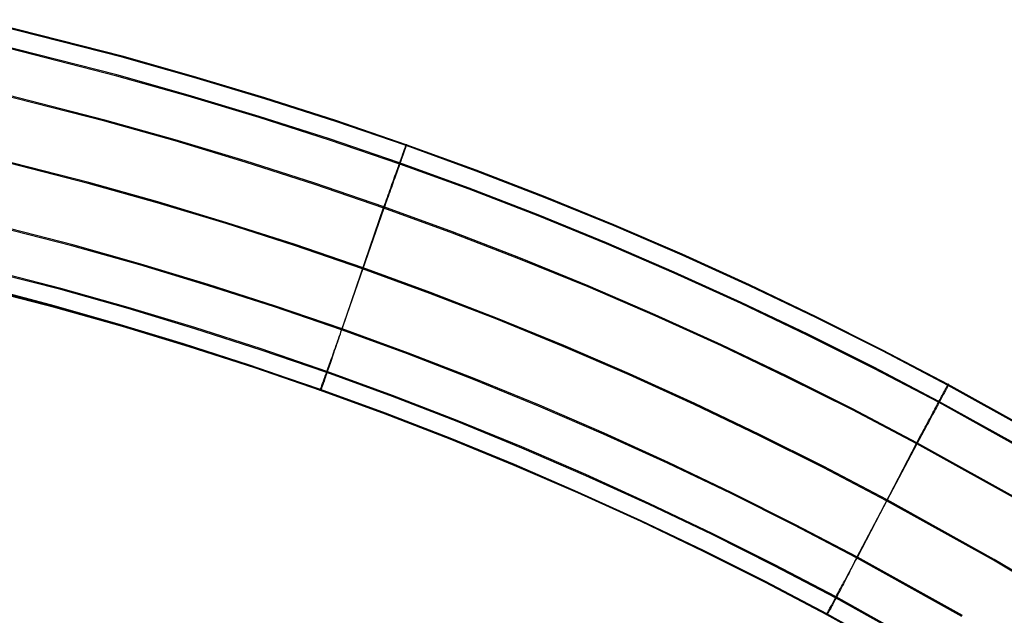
# Model space of a CAD drawing. Header units: millimetres. Extents: x 119 to 175.9, y -203.1 to -153.8.
# Tile 294 of 377: x 153.8 to 158.3, y -164.7 to -162. Entities that reach past the tile are written whole.
import ezdxf

# ---------------------------------------------------------------- set-up
doc = ezdxf.new("R2010")
doc.units = ezdxf.units.MM
doc.header["$MEASUREMENT"] = 0
doc.layers.add('Layer 01', color=5, linetype='Continuous', true_color=0x0000ff)

msp = doc.modelspace()

# ---------------------------------------------------------------- linework, layer by layer
at = {"layer": 'Layer 01'}
for p, q in [((154.3154, -162.1661, 34.8741), (153.6619, -161.9996, 34.8738)), ((154.3156, -162.1702, 31.6779), (153.6622, -162.0037, 31.6777)), ((154.2923, -162.2512, 35.1377), (153.6421, -162.0855, 35.1375)), ((154.2924, -162.2561, 31.4145), (153.6422, -162.0904, 31.4143)), ((154.6409, -162.2578, 34.8742), (154.3154, -162.1661, 34.8741)), ((154.6411, -162.262, 31.6781), (154.3156, -162.1702, 31.6779)), ((154.6161, -162.3425, 35.1378), (154.2923, -162.2512, 35.1377)), ((154.6163, -162.3474, 31.4146), (154.2924, -162.2561, 31.4145)), ((154.237, -162.4613, 31.3095), (153.5944, -162.2976, 31.3093)), ((154.237, -162.4563, 35.2437), (153.5945, -162.2925, 35.2435)), ((154.965, -162.3554, 34.8743), (154.6409, -162.2578, 34.8742)), ((154.9653, -162.3596, 31.6782), (154.6411, -162.262, 31.6781)), ((154.9386, -162.4396, 35.138), (154.6161, -162.3425, 35.1378)), ((154.9387, -162.4445, 31.4148), (154.6163, -162.3474, 31.4146)), ((155.2874, -162.4589, 34.8744), (154.965, -162.3554, 34.8743)), ((155.2876, -162.4631, 31.6783), (154.9653, -162.3596, 31.6782)), ((154.5568, -162.5465, 35.2438), (154.237, -162.4563, 35.2437)), ((154.5568, -162.5515, 31.3096), (154.237, -162.4613, 31.3095)), ((155.2593, -162.5426, 35.1381), (154.9386, -162.4396, 35.138)), ((155.2594, -162.5475, 31.4149), (154.9387, -162.4445, 31.4148)), ((155.6076, -162.5685, 34.8746), (155.2874, -162.4589, 34.8744)), ((155.6078, -162.5727, 31.6785), (155.2876, -162.4631, 31.6783)), ((154.8753, -162.6424, 35.2439), (154.5568, -162.5465, 35.2438)), ((154.8752, -162.6474, 31.3098), (154.5568, -162.5515, 31.3096)), ((155.5778, -162.6516, 35.1382), (155.2593, -162.5426, 35.1381)), ((155.5779, -162.6565, 31.415), (155.2594, -162.5475, 31.4149)), ((155.607, -162.5701, 34.9567), (155.6075, -162.5687, 34.945)), ((155.6075, -162.5687, 34.945), (155.6078, -162.5677, 34.9333)), ((155.6079, -162.5676, 34.8863), (155.6076, -162.5685, 34.8746)), ((155.9251, -162.6842, 34.8747), (155.6076, -162.5685, 34.8746)), ((155.6076, -162.5685, 34.8746), (155.6078, -162.5727, 31.6785)), ((155.6078, -162.5677, 34.9333), (155.6081, -162.5671, 34.9216)), ((155.6081, -162.567, 34.898), (155.6079, -162.5676, 34.8863)), ((155.6081, -162.5671, 34.9216), (155.6081, -162.5668, 34.9098)), ((155.6081, -162.5668, 34.9098), (155.6081, -162.567, 34.898)), ((154.1614, -162.7448, 31.3099), (153.5294, -162.5837, 31.3097)), ((154.1643, -162.7403, 35.2443), (153.5324, -162.5791, 35.2441)), ((155.5907, -162.6155, 35.0882), (155.5928, -162.6098, 35.0782)), ((155.5937, -162.6122, 31.479), (155.5918, -162.6177, 31.4691)), ((155.5928, -162.6098, 35.0782), (155.5947, -162.6044, 35.0679)), ((155.5956, -162.607, 31.4891), (155.5937, -162.6122, 31.479)), ((155.5947, -162.6044, 35.0679), (155.5965, -162.5993, 35.0574)), ((155.5973, -162.6022, 31.4994), (155.5956, -162.607, 31.4891)), ((155.5965, -162.5993, 35.0574), (155.5982, -162.5946, 35.0468)), ((155.5989, -162.5977, 31.5099), (155.5973, -162.6022, 31.4994)), ((155.5982, -162.5946, 35.0468), (155.5997, -162.5903, 35.036)), ((155.6004, -162.5935, 31.5205), (155.5989, -162.5977, 31.5099)), ((155.5997, -162.5903, 35.036), (155.6012, -162.5863, 35.025)), ((155.6018, -162.5897, 31.5313), (155.6004, -162.5935, 31.5205)), ((155.6012, -162.5863, 35.025), (155.6025, -162.5826, 35.0139)), ((155.603, -162.5862, 31.5421), (155.6018, -162.5897, 31.5313)), ((155.6025, -162.5826, 35.0139), (155.6036, -162.5794, 35.0026)), ((155.6041, -162.583, 31.5532), (155.603, -162.5862, 31.5421)), ((155.6036, -162.5794, 35.0026), (155.6047, -162.5765, 34.9913)), ((155.6051, -162.5803, 31.5643), (155.6041, -162.583, 31.5532)), ((155.6047, -162.5765, 34.9913), (155.6056, -162.574, 34.9798)), ((155.606, -162.5779, 31.5755), (155.6051, -162.5803, 31.5643)), ((155.6056, -162.574, 34.9798), (155.6063, -162.5718, 34.9683)), ((155.6067, -162.5758, 31.5868), (155.606, -162.5779, 31.5755)), ((155.6063, -162.5718, 34.9683), (155.607, -162.5701, 34.9567)), ((155.6073, -162.5741, 31.5981), (155.6067, -162.5758, 31.5868)), ((155.6077, -162.5728, 31.6096), (155.6073, -162.5741, 31.5981)), ((155.6081, -162.5719, 31.621), (155.6077, -162.5728, 31.6096)), ((155.6078, -162.5727, 31.6785), (155.6081, -162.5718, 31.667)), ((155.9253, -162.6884, 31.6786), (155.6078, -162.5727, 31.6785)), ((155.6081, -162.5718, 31.667), (155.6083, -162.5712, 31.6555)), ((155.6083, -162.5713, 31.6325), (155.6081, -162.5719, 31.621)), ((155.6083, -162.5712, 31.6555), (155.6084, -162.5711, 31.644)), ((155.6084, -162.5711, 31.644), (155.6083, -162.5713, 31.6325)), ((155.1919, -162.7492, 31.3099), (154.8752, -162.6474, 31.3098)), ((155.1919, -162.7441, 35.2441), (154.8753, -162.6424, 35.2439)), ((155.5733, -162.6643, 35.1519), (155.5761, -162.6565, 35.1436)), ((155.5777, -162.6571, 31.4144), (155.575, -162.6646, 31.4061)), ((155.5761, -162.6565, 35.1436), (155.5788, -162.6489, 35.135)), ((155.5803, -162.6498, 31.4229), (155.5777, -162.6571, 31.4144)), ((155.8938, -162.7667, 35.1384), (155.5778, -162.6516, 35.1382)), ((155.8939, -162.7716, 31.4152), (155.5779, -162.6565, 31.415)), ((155.5788, -162.6489, 35.135), (155.5814, -162.6416, 35.1262)), ((155.5828, -162.6428, 31.4316), (155.5803, -162.6498, 31.4229)), ((155.5814, -162.6416, 35.1262), (155.5839, -162.6346, 35.1171)), ((155.5852, -162.6361, 31.4407), (155.5828, -162.6428, 31.4316)), ((155.5839, -162.6346, 35.1171), (155.5863, -162.6279, 35.1077)), ((155.5875, -162.6296, 31.4499), (155.5852, -162.6361, 31.4407)), ((155.5863, -162.6279, 35.1077), (155.5885, -162.6216, 35.0981)), ((155.5897, -162.6235, 31.4594), (155.5875, -162.6296, 31.4499)), ((155.5885, -162.6216, 35.0981), (155.5907, -162.6155, 35.0882)), ((155.5918, -162.6177, 31.4691), (155.5897, -162.6235, 31.4594)), ((155.5579, -162.7074, 35.1888), (155.5612, -162.6983, 35.1821)), ((155.5633, -162.6974, 31.376), (155.5602, -162.7061, 31.3693)), ((155.5612, -162.6983, 35.1821), (155.5643, -162.6894, 35.175)), ((155.5664, -162.6888, 31.3831), (155.5633, -162.6974, 31.376)), ((155.5643, -162.6894, 35.175), (155.5674, -162.6808, 35.1676)), ((155.5694, -162.6805, 31.3905), (155.5664, -162.6888, 31.3831)), ((155.5674, -162.6808, 35.1676), (155.5704, -162.6724, 35.1599)), ((155.5722, -162.6724, 31.3981), (155.5694, -162.6805, 31.3905)), ((155.5704, -162.6724, 35.1599), (155.5733, -162.6643, 35.1519)), ((155.575, -162.6646, 31.4061), (155.5722, -162.6724, 31.3981)), ((156.24, -162.8059, 34.8749), (155.9251, -162.6842, 34.8747)), ((156.2402, -162.8101, 31.6788), (155.9253, -162.6884, 31.6786)), ((154.4757, -162.8335, 31.31), (154.1614, -162.7448, 31.3099)), ((154.4786, -162.829, 35.2444), (154.1643, -162.7403, 35.2443)), ((155.5064, -162.8518, 35.2442), (155.1919, -162.7441, 35.2441)), ((155.5406, -162.7558, 35.2171), (155.5442, -162.7458, 35.2122)), ((155.547, -162.7432, 31.3455), (155.5435, -162.7529, 31.3404)), ((155.5442, -162.7458, 35.2122), (155.5477, -162.7359, 35.2069)), ((155.5504, -162.7337, 31.3509), (155.547, -162.7432, 31.3455)), ((155.5477, -162.7359, 35.2069), (155.5512, -162.7262, 35.2012)), ((155.5537, -162.7243, 31.3567), (155.5504, -162.7337, 31.3509)), ((155.5512, -162.7262, 35.2012), (155.5546, -162.7167, 35.1952)), ((155.557, -162.7151, 31.3628), (155.5537, -162.7243, 31.3567)), ((155.5546, -162.7167, 35.1952), (155.5579, -162.7074, 35.1888)), ((155.5602, -162.7061, 31.3693), (155.557, -162.7151, 31.3628)), ((155.5064, -162.8569, 31.31), (155.1919, -162.7492, 31.3099)), ((155.5291, -162.7933, 31.3238), (155.5254, -162.8037, 31.3205)), ((155.5258, -162.7975, 35.2331), (155.5296, -162.7869, 35.2297)), ((155.5328, -162.783, 31.3274), (155.5291, -162.7933, 31.3238)), ((155.5296, -162.7869, 35.2297), (155.5333, -162.7764, 35.2259)), ((155.5364, -162.7728, 31.3314), (155.5328, -162.783, 31.3274)), ((155.5333, -162.7764, 35.2259), (155.537, -162.766, 35.2217)), ((155.54, -162.7628, 31.3357), (155.5364, -162.7728, 31.3314)), ((155.537, -162.766, 35.2217), (155.5406, -162.7558, 35.2171)), ((155.5435, -162.7529, 31.3404), (155.54, -162.7628, 31.3357)), ((156.2071, -162.8879, 35.1385), (155.8938, -162.7667, 35.1384)), ((156.2072, -162.8927, 31.4153), (155.8939, -162.7716, 31.4152)), ((154.7885, -162.9277, 31.3101), (154.4757, -162.8335, 31.31)), ((154.7914, -162.9234, 35.2445), (154.4786, -162.829, 35.2444)), ((155.5141, -162.8354, 31.3131), (155.5102, -162.8461, 31.3114)), ((155.5103, -162.8408, 35.2428), (155.5142, -162.8299, 35.241)), ((155.5179, -162.8247, 31.3152), (155.5141, -162.8354, 31.3131)), ((155.5142, -162.8299, 35.241), (155.5181, -162.819, 35.2388)), ((155.5216, -162.8142, 31.3176), (155.5179, -162.8247, 31.3152)), ((155.5181, -162.819, 35.2388), (155.522, -162.8082, 35.2361)), ((155.5254, -162.8037, 31.3205), (155.5216, -162.8142, 31.3176)), ((155.522, -162.8082, 35.2361), (155.5258, -162.7975, 35.2331)), ((156.5523, -162.9337, 34.875), (156.24, -162.8059, 34.8749)), ((156.5525, -162.9378, 31.6789), (156.2402, -162.8101, 31.6788)), ((154.0877, -163.0287, 31.3102), (153.4663, -162.8702, 31.31)), ((154.0915, -163.0242, 35.2445), (153.4702, -162.8656, 35.2443)), ((155.5064, -162.8569, 31.31), (155.3126, -163.4111, 31.3107)), ((155.3164, -163.4069, 35.2449), (155.5064, -162.8518, 35.2442)), ((155.5064, -162.8518, 35.2442), (155.5103, -162.8408, 35.2428)), ((155.5102, -162.8461, 31.3114), (155.5064, -162.8569, 31.31)), ((155.8185, -162.9655, 35.2443), (155.5064, -162.8518, 35.2442)), ((155.8185, -162.9706, 31.3102), (155.5064, -162.8569, 31.31)), ((155.0996, -163.0278, 31.3102), (154.7885, -162.9277, 31.3101)), ((155.1025, -163.0234, 35.2447), (154.7914, -162.9234, 35.2445)), ((156.5177, -163.015, 35.1387), (156.2071, -162.8879, 35.1385)), ((156.5179, -163.0198, 31.4155), (156.2072, -162.8927, 31.4153)), ((156.128, -163.0852, 35.2445), (155.8185, -162.9655, 35.2443)), ((156.128, -163.0903, 31.3103), (155.8185, -162.9706, 31.3102)), ((156.8617, -163.0673, 34.8752), (156.5523, -162.9337, 34.875)), ((156.8619, -163.0715, 31.6791), (156.5525, -162.9378, 31.6789)), ((156.8257, -163.148, 35.1389), (156.5177, -163.015, 35.1387)), ((154.3964, -163.1159, 31.3103), (154.0877, -163.0287, 31.3102)), ((154.4003, -163.1115, 35.2446), (154.0915, -163.0242, 35.2445)), ((155.4086, -163.1336, 31.3104), (155.0996, -163.0278, 31.3102)), ((155.4115, -163.1294, 35.2448), (155.1025, -163.0234, 35.2447)), ((156.8258, -163.1528, 31.4157), (156.5179, -163.0198, 31.4155)), ((154.0378, -163.2228, 35.1367), (153.4238, -163.0661, 35.1365)), ((154.0378, -163.2279, 31.4185), (153.4239, -163.0712, 31.4183)), ((156.435, -163.2108, 35.2447), (156.128, -163.0852, 35.2445)), ((156.435, -163.2159, 31.3105), (156.128, -163.0903, 31.3103)), ((157.1685, -163.2068, 34.8754), (156.8617, -163.0673, 34.8752)), ((157.1687, -163.211, 31.6793), (156.8619, -163.0715, 31.6791)), ((154.0151, -163.3068, 34.8755), (153.4043, -163.1509, 34.8753)), ((154.7037, -163.2086, 31.3105), (154.3964, -163.1159, 31.3103)), ((154.7075, -163.2043, 35.2447), (154.4003, -163.1115, 35.2446)), ((155.7153, -163.2455, 31.3105), (155.4086, -163.1336, 31.3104)), ((155.7182, -163.2412, 35.2449), (155.4115, -163.1294, 35.2448)), ((157.131, -163.2868, 35.139), (156.8257, -163.148, 35.1389)), ((154.015, -163.3109, 31.6794), (153.4042, -163.155, 31.6792)), ((157.1311, -163.2916, 31.4158), (156.8258, -163.1528, 31.4157)), ((153.6832, -163.2152, 34.9008), (153.9883, -163.2956, 34.9009)), ((154.3427, -163.309, 35.1368), (154.0378, -163.2228, 35.1367)), ((154.3427, -163.3141, 31.4186), (154.0378, -163.2279, 31.4185)), ((155.0091, -163.307, 31.3106), (154.7037, -163.2086, 31.3105)), ((155.0129, -163.3027, 35.2448), (154.7075, -163.2043, 35.2447)), ((156.7393, -163.3423, 35.2448), (156.435, -163.2108, 35.2447)), ((156.7393, -163.3473, 31.3107), (156.435, -163.2159, 31.3105)), ((157.4725, -163.3521, 34.8756), (157.1685, -163.2068, 34.8754)), ((157.4727, -163.3563, 31.6795), (157.1687, -163.211, 31.6793)), ((156.0196, -163.3632, 31.3107), (155.7153, -163.2455, 31.3105)), ((156.0224, -163.359, 35.2451), (155.7182, -163.2412, 35.2449)), ((153.9883, -163.2956, 34.9009), (154.2918, -163.3816, 34.901)), ((154.3182, -163.3966, 31.6795), (154.015, -163.3109, 31.6794)), ((154.3184, -163.3926, 34.8756), (154.0151, -163.3068, 34.8755)), ((154.6459, -163.4006, 35.1369), (154.3427, -163.309, 35.1368)), ((154.646, -163.4058, 31.4187), (154.3427, -163.3141, 31.4186)), ((155.3126, -163.4111, 31.3107), (155.0091, -163.307, 31.3106)), ((155.3164, -163.4069, 35.2449), (155.0129, -163.3027, 35.2448)), ((157.4335, -163.4314, 35.1392), (157.131, -163.2868, 35.139)), ((157.4336, -163.4362, 31.416), (157.1311, -163.2916, 31.4158)), ((156.3214, -163.4867, 31.3108), (156.0196, -163.3632, 31.3107)), ((156.3243, -163.4826, 35.2452), (156.0224, -163.359, 35.2451)), ((157.0411, -163.4795, 35.245), (156.7393, -163.3423, 35.2448)), ((157.041, -163.4845, 31.3108), (156.7393, -163.3473, 31.3107)), ((157.7737, -163.503, 34.8758), (157.4725, -163.3521, 34.8756)), ((157.7739, -163.5072, 31.6797), (157.4727, -163.3563, 31.6795)), ((154.2918, -163.3816, 34.901), (154.5937, -163.4733, 34.9011)), ((154.6199, -163.4878, 31.6796), (154.3182, -163.3966, 31.6795)), ((154.62, -163.4837, 34.8758), (154.3184, -163.3926, 34.8756)), ((154.9475, -163.4978, 35.137), (154.6459, -163.4006, 35.1369)), ((154.9475, -163.5029, 31.4188), (154.646, -163.4058, 31.4187)), ((155.3086, -163.4288, 35.241), (155.3125, -163.4179, 35.2432)), ((155.3126, -163.4111, 31.3107), (155.3089, -163.4221, 31.3126)), ((155.3125, -163.4179, 35.2432), (155.3164, -163.4069, 35.2449)), ((155.6139, -163.521, 31.3109), (155.3126, -163.4111, 31.3107)), ((155.6177, -163.5169, 35.2451), (155.3164, -163.4069, 35.2449)), ((155.2932, -163.4717, 35.2282), (155.297, -163.4611, 35.232)), ((155.298, -163.4548, 31.3206), (155.2944, -163.4654, 31.3241)), ((155.297, -163.4611, 35.232), (155.3008, -163.4505, 35.2354)), ((155.3016, -163.444, 31.3176), (155.298, -163.4548, 31.3206)), ((155.3008, -163.4505, 35.2354), (155.3047, -163.4397, 35.2384)), ((155.3053, -163.4331, 31.3149), (155.3016, -163.444, 31.3176)), ((155.3047, -163.4397, 35.2384), (155.3086, -163.4288, 35.241)), ((155.3089, -163.4221, 31.3126), (155.3053, -163.4331, 31.3149)), ((157.7333, -163.5816, 35.1394), (157.4335, -163.4314, 35.1392)), ((157.7334, -163.5864, 31.4162), (157.4336, -163.4362, 31.416)), ((154.5937, -163.4733, 34.9011), (154.8938, -163.5706, 34.9013)), ((154.9197, -163.5844, 31.6798), (154.6199, -163.4878, 31.6796)), ((154.9199, -163.5804, 34.8759), (154.62, -163.4837, 34.8758)), ((155.2471, -163.6007, 35.1371), (154.9475, -163.4978, 35.137)), ((155.2471, -163.6058, 31.4189), (154.9475, -163.5029, 31.4188)), ((155.2805, -163.5069, 31.3418), (155.2772, -163.5168, 31.3472)), ((155.2786, -163.5125, 35.2093), (155.2822, -163.5025, 35.2146)), ((155.2839, -163.4967, 31.3368), (155.2805, -163.5069, 31.3418)), ((155.2822, -163.5025, 35.2146), (155.2858, -163.4924, 35.2195)), ((155.2874, -163.4864, 31.3322), (155.2839, -163.4967, 31.3368)), ((155.2858, -163.4924, 35.2195), (155.2895, -163.4821, 35.224)), ((155.2909, -163.476, 31.328), (155.2874, -163.4864, 31.3322)), ((155.2895, -163.4821, 35.224), (155.2932, -163.4717, 35.2282)), ((155.2944, -163.4654, 31.3241), (155.2909, -163.476, 31.328)), ((156.6208, -163.616, 31.311), (156.3214, -163.4867, 31.3108)), ((156.6236, -163.612, 35.2454), (156.3243, -163.4826, 35.2452)), ((157.34, -163.6273, 31.311), (157.041, -163.4845, 31.3108)), ((157.3401, -163.6223, 35.2452), (157.0411, -163.4795, 35.245)), ((158.0721, -163.6595, 34.876), (157.7737, -163.503, 34.8758)), ((158.0723, -163.6638, 31.6799), (157.7739, -163.5072, 31.6797)), ((155.2619, -163.5593, 35.1774), (155.2651, -163.5504, 35.1845)), ((155.2675, -163.5455, 31.3653), (155.2644, -163.5547, 31.3721)), ((155.2651, -163.5504, 35.1845), (155.2684, -163.5412, 35.1912)), ((155.2706, -163.5362, 31.3589), (155.2675, -163.5455, 31.3653)), ((155.2684, -163.5412, 35.1912), (155.2717, -163.5318, 35.1976)), ((155.2739, -163.5266, 31.3529), (155.2706, -163.5362, 31.3589)), ((155.2717, -163.5318, 35.1976), (155.2751, -163.5223, 35.2036)), ((155.2772, -163.5168, 31.3472), (155.2739, -163.5266, 31.3529)), ((155.2751, -163.5223, 35.2036), (155.2786, -163.5125, 35.2093)), ((155.913, -163.6368, 31.311), (155.6139, -163.521, 31.3109)), ((155.9168, -163.6328, 35.2452), (155.6177, -163.5169, 35.2451)), ((154.8938, -163.5706, 34.9013), (155.1921, -163.6735, 34.9014)), ((155.2177, -163.6868, 31.6799), (154.9197, -163.5844, 31.6798)), ((155.2179, -163.6827, 34.876), (154.9199, -163.5804, 34.8759)), ((155.2472, -163.6003, 35.1375), (155.25, -163.5926, 35.146)), ((155.25, -163.5969, 31.4106), (155.2474, -163.6045, 31.4192)), ((155.25, -163.5926, 35.146), (155.2528, -163.5847, 35.1543)), ((155.2527, -163.589, 31.4023), (155.25, -163.5969, 31.4106)), ((155.2555, -163.5808, 31.3943), (155.2527, -163.589, 31.4023)), ((155.2528, -163.5847, 35.1543), (155.2557, -163.5765, 35.1623)), ((155.2584, -163.5723, 31.3866), (155.2555, -163.5808, 31.3943)), ((155.2557, -163.5765, 35.1623), (155.2588, -163.568, 35.17)), ((155.2613, -163.5636, 31.3792), (155.2584, -163.5723, 31.3866)), ((155.2588, -163.568, 35.17), (155.2619, -163.5593, 35.1774)), ((155.2644, -163.5547, 31.3721), (155.2613, -163.5636, 31.3792)), ((158.0302, -163.7373, 35.1396), (157.7333, -163.5816, 35.1394)), ((158.0303, -163.7422, 31.4164), (157.7334, -163.5864, 31.4162)), ((155.2311, -163.6454, 35.0702), (155.2331, -163.6399, 35.0805)), ((155.2338, -163.6441, 31.4761), (155.2319, -163.6495, 31.4863)), ((155.2331, -163.6399, 35.0805), (155.2352, -163.6341, 35.0906)), ((155.2358, -163.6383, 31.466), (155.2338, -163.6441, 31.4761)), ((155.2352, -163.6341, 35.0906), (155.2374, -163.628, 35.1004)), ((155.2379, -163.6322, 31.4562), (155.2358, -163.6383, 31.466)), ((155.2374, -163.628, 35.1004), (155.2397, -163.6215, 35.1101)), ((155.2401, -163.6257, 31.4465), (155.2379, -163.6322, 31.4562)), ((155.2397, -163.6215, 35.1101), (155.2421, -163.6147, 35.1195)), ((155.2425, -163.6189, 31.4372), (155.2401, -163.6257, 31.4465)), ((155.2421, -163.6147, 35.1195), (155.2446, -163.6077, 35.1286)), ((155.2449, -163.6119, 31.428), (155.2425, -163.6189, 31.4372)), ((155.2446, -163.6077, 35.1286), (155.2472, -163.6003, 35.1375)), ((155.2474, -163.6045, 31.4192), (155.2449, -163.6119, 31.428)), ((155.5446, -163.7094, 35.1373), (155.2471, -163.6007, 35.1371)), ((155.5447, -163.7145, 31.4191), (155.2471, -163.6058, 31.4189)), ((156.2097, -163.7583, 31.3112), (155.913, -163.6368, 31.311)), ((156.2135, -163.7544, 35.2454), (155.9168, -163.6328, 35.2452)), ((156.9176, -163.7509, 31.3112), (156.6208, -163.616, 31.311)), ((156.9204, -163.747, 35.2456), (156.6236, -163.612, 35.2454)), ((157.6363, -163.7758, 31.3112), (157.34, -163.6273, 31.311)), ((157.6363, -163.7707, 35.2454), (157.3401, -163.6223, 35.2452)), ((155.1921, -163.6735, 34.9014), (155.4884, -163.7819, 34.9015)), ((155.2176, -163.6836, 34.8878), (155.2174, -163.6841, 34.8996)), ((155.2174, -163.6841, 34.9114), (155.2175, -163.6838, 34.9233)), ((155.2174, -163.6841, 34.8996), (155.2174, -163.6841, 34.9114)), ((155.2175, -163.6838, 34.9233), (155.2177, -163.6831, 34.9351)), ((155.2175, -163.6881, 31.6563), (155.2176, -163.6876, 31.6681)), ((155.2176, -163.6882, 31.6446), (155.2175, -163.6881, 31.6563)), ((155.2179, -163.6827, 34.876), (155.2176, -163.6836, 34.8878)), ((155.2176, -163.6876, 31.6681), (155.2177, -163.6868, 31.6799)), ((155.2178, -163.6879, 31.6328), (155.2176, -163.6882, 31.6446)), ((155.2177, -163.6831, 34.9351), (155.2181, -163.6821, 34.9468)), ((155.2177, -163.6868, 31.6799), (155.2179, -163.6827, 34.876)), ((155.5137, -163.7949, 31.68), (155.2177, -163.6868, 31.6799)), ((155.2181, -163.6872, 31.621), (155.2178, -163.6879, 31.6328)), ((155.5138, -163.7909, 34.8762), (155.2179, -163.6827, 34.876)), ((155.2181, -163.6821, 34.9468), (155.2186, -163.6806, 34.9586)), ((155.2186, -163.6861, 31.6093), (155.2181, -163.6872, 31.621)), ((155.2186, -163.6806, 34.9586), (155.2192, -163.6788, 34.9702)), ((155.2192, -163.6846, 31.5976), (155.2186, -163.6861, 31.6093)), ((155.2192, -163.6788, 34.9702), (155.22, -163.6765, 34.9818)), ((155.2199, -163.6828, 31.586), (155.2192, -163.6846, 31.5976)), ((155.2208, -163.6806, 31.5744), (155.2199, -163.6828, 31.586)), ((155.22, -163.6765, 34.9818), (155.221, -163.6739, 34.9933)), ((155.2217, -163.678, 31.563), (155.2208, -163.6806, 31.5744)), ((155.221, -163.6739, 34.9933), (155.222, -163.6709, 35.0047)), ((155.2228, -163.675, 31.5516), (155.2217, -163.678, 31.563)), ((155.222, -163.6709, 35.0047), (155.2232, -163.6676, 35.016)), ((155.224, -163.6717, 31.5404), (155.2228, -163.675, 31.5516)), ((155.2232, -163.6676, 35.016), (155.2245, -163.6639, 35.0272)), ((155.2254, -163.668, 31.5292), (155.224, -163.6717, 31.5404)), ((155.2245, -163.6639, 35.0272), (155.226, -163.6598, 35.0382)), ((155.2268, -163.6639, 31.5183), (155.2254, -163.668, 31.5292)), ((155.226, -163.6598, 35.0382), (155.2276, -163.6553, 35.049)), ((155.2284, -163.6595, 31.5075), (155.2268, -163.6639, 31.5183)), ((155.2276, -163.6553, 35.049), (155.2293, -163.6505, 35.0597)), ((155.2301, -163.6547, 31.4968), (155.2284, -163.6595, 31.5075)), ((155.2293, -163.6505, 35.0597), (155.2311, -163.6454, 35.0702)), ((155.2319, -163.6495, 31.4863), (155.2301, -163.6547, 31.4968)), ((158.0539, -163.6931, 35.0693), (158.0565, -163.6884, 35.0588)), ((158.0565, -163.6884, 35.0588), (158.0589, -163.684, 35.0482)), ((158.0598, -163.6871, 31.5113), (158.0575, -163.6914, 31.5008)), ((158.0589, -163.684, 35.0482), (158.061, -163.6799, 35.0374)), ((158.0619, -163.6832, 31.5219), (158.0598, -163.6871, 31.5113)), ((158.061, -163.6799, 35.0374), (158.0631, -163.6762, 35.0264)), ((158.0638, -163.6797, 31.5326), (158.0619, -163.6832, 31.5219)), ((158.0631, -163.6762, 35.0264), (158.0649, -163.6728, 35.0153)), ((158.0655, -163.6764, 31.5435), (158.0638, -163.6797, 31.5326)), ((158.0649, -163.6728, 35.0153), (158.0665, -163.6697, 35.0041)), ((158.0671, -163.6735, 31.5546), (158.0655, -163.6764, 31.5435)), ((158.0665, -163.6697, 35.0041), (158.068, -163.667, 34.9927)), ((158.0685, -163.6709, 31.5657), (158.0671, -163.6735, 31.5546)), ((158.068, -163.667, 34.9927), (158.0693, -163.6646, 34.9812)), ((158.0697, -163.6686, 31.5769), (158.0685, -163.6709, 31.5657)), ((158.0693, -163.6646, 34.9812), (158.0703, -163.6626, 34.9697)), ((158.0707, -163.6667, 31.5882), (158.0697, -163.6686, 31.5769)), ((158.0703, -163.6626, 34.9697), (158.0712, -163.661, 34.9581)), ((158.0716, -163.6651, 31.5995), (158.0707, -163.6667, 31.5882)), ((158.0712, -163.661, 34.9581), (158.0719, -163.6597, 34.9464)), ((158.0722, -163.6639, 31.611), (158.0716, -163.6651, 31.5995)), ((158.0719, -163.6597, 34.9464), (158.0724, -163.6588, 34.9347)), ((158.0725, -163.6587, 34.8877), (158.0721, -163.6595, 34.876)), ((158.5745, -163.9394, 34.8763), (158.0721, -163.6595, 34.876)), ((158.0721, -163.6595, 34.876), (158.0723, -163.6638, 31.6799)), ((158.0727, -163.663, 31.6224), (158.0722, -163.6639, 31.611)), ((158.0723, -163.6638, 31.6799), (158.0727, -163.6629, 31.6684)), ((158.5747, -163.9436, 31.6802), (158.0723, -163.6638, 31.6799)), ((158.0724, -163.6588, 34.9347), (158.0727, -163.6582, 34.923)), ((158.0728, -163.6581, 34.8994), (158.0725, -163.6587, 34.8877)), ((158.0727, -163.6582, 34.923), (158.0729, -163.658, 34.9112)), ((158.0727, -163.6629, 31.6684), (158.073, -163.6624, 31.6569)), ((158.073, -163.6625, 31.6339), (158.0727, -163.663, 31.6224)), ((158.0729, -163.658, 34.9112), (158.0728, -163.6581, 34.8994)), ((158.073, -163.6624, 31.6569), (158.0731, -163.6623, 31.6454)), ((158.0731, -163.6623, 31.6454), (158.073, -163.6625, 31.6339)), ((155.84, -163.8239, 35.1374), (155.5446, -163.7094, 35.1373)), ((155.84, -163.829, 31.4192), (155.5447, -163.7145, 31.4191)), ((158.0316, -163.7348, 35.1365), (158.0352, -163.728, 35.1276)), ((158.0372, -163.7294, 31.433), (158.0337, -163.7359, 31.4242)), ((158.0352, -163.728, 35.1276), (158.0388, -163.7214, 35.1185)), ((158.0406, -163.7231, 31.442), (158.0372, -163.7294, 31.433)), ((158.0388, -163.7214, 35.1185), (158.0421, -163.7152, 35.1091)), ((158.0438, -163.7171, 31.4513), (158.0406, -163.7231, 31.442)), ((158.0421, -163.7152, 35.1091), (158.0453, -163.7092, 35.0995)), ((158.0468, -163.7113, 31.4608), (158.0438, -163.7171, 31.4513)), ((158.0453, -163.7092, 35.0995), (158.0484, -163.7035, 35.0896)), ((158.0498, -163.7059, 31.4705), (158.0468, -163.7113, 31.4608)), ((158.0484, -163.7035, 35.0896), (158.0512, -163.6982, 35.0796)), ((158.0525, -163.7008, 31.4804), (158.0498, -163.7059, 31.4705)), ((158.0512, -163.6982, 35.0796), (158.0539, -163.6931, 35.0693)), ((158.0551, -163.6959, 31.4905), (158.0525, -163.7008, 31.4804)), ((158.0575, -163.6914, 31.5008), (158.0551, -163.6959, 31.4905)), ((156.504, -163.8855, 31.3113), (156.2097, -163.7583, 31.3112)), ((156.5078, -163.8816, 35.2456), (156.2135, -163.7544, 35.2454)), ((157.2117, -163.8915, 31.3114), (156.9176, -163.7509, 31.3112)), ((157.2145, -163.8875, 35.2458), (156.9204, -163.747, 35.2456)), ((157.9298, -163.9247, 35.2456), (157.6363, -163.7707, 35.2454)), ((157.9298, -163.9297, 31.3114), (157.6363, -163.7758, 31.3112)), ((158.0068, -163.781, 35.1835), (158.0112, -163.7727, 35.1764)), ((158.0141, -163.7725, 31.3845), (158.0098, -163.7805, 31.3774)), ((158.0112, -163.7727, 35.1764), (158.0156, -163.7647, 35.169)), ((158.0183, -163.7647, 31.3918), (158.0141, -163.7725, 31.3845)), ((158.0156, -163.7647, 35.169), (158.0198, -163.7568, 35.1613)), ((158.0223, -163.7571, 31.3995), (158.0183, -163.7647, 31.3918)), ((158.0198, -163.7568, 35.1613), (158.0238, -163.7492, 35.1533)), ((158.0262, -163.7498, 31.4075), (158.0223, -163.7571, 31.3995)), ((158.0238, -163.7492, 35.1533), (158.0278, -163.7419, 35.145)), ((158.03, -163.7428, 31.4157), (158.0262, -163.7498, 31.4075)), ((158.0278, -163.7419, 35.145), (158.0316, -163.7348, 35.1365)), ((158.0337, -163.7359, 31.4242), (158.03, -163.7428, 31.4157)), ((158.5302, -164.0158, 35.14), (158.0302, -163.7373, 35.1396)), ((158.5303, -164.0206, 31.4168), (158.0303, -163.7422, 31.4164)), ((155.4884, -163.7819, 34.9015), (155.7826, -163.8958, 34.9017)), ((155.8075, -163.9088, 31.6802), (155.5137, -163.7949, 31.68)), ((155.8077, -163.9047, 34.8763), (155.5138, -163.7909, 34.8762)), ((157.983, -163.8255, 35.2136), (157.9879, -163.8162, 35.2083)), ((157.9916, -163.8144, 31.3523), (157.9868, -163.8234, 31.3469)), ((157.9879, -163.8162, 35.2083), (157.9928, -163.8071, 35.2026)), ((157.9963, -163.8057, 31.3581), (157.9916, -163.8144, 31.3523)), ((157.9928, -163.8071, 35.2026), (157.9976, -163.7982, 35.1966)), ((158.0009, -163.7971, 31.3642), (157.9963, -163.8057, 31.3581)), ((157.9976, -163.7982, 35.1966), (158.0022, -163.7895, 35.1902)), ((158.0054, -163.7887, 31.3706), (158.0009, -163.7971, 31.3642)), ((158.0022, -163.7895, 35.1902), (158.0068, -163.781, 35.1835)), ((158.0098, -163.7805, 31.3774), (158.0054, -163.7887, 31.3706)), ((156.1331, -163.944, 35.1376), (155.84, -163.8239, 35.1374)), ((156.1331, -163.9491, 31.4194), (155.84, -163.829, 31.4192)), ((157.9571, -163.8738, 35.2345), (157.9624, -163.8639, 35.2311)), ((157.9669, -163.8606, 31.3288), (157.9617, -163.8702, 31.3251)), ((157.9624, -163.8639, 35.2311), (157.9676, -163.8541, 35.2273)), ((157.972, -163.8511, 31.3327), (157.9669, -163.8606, 31.3288)), ((157.9676, -163.8541, 35.2273), (157.9728, -163.8444, 35.2231)), ((157.977, -163.8417, 31.3371), (157.972, -163.8511, 31.3327)), ((157.9728, -163.8444, 35.2231), (157.9779, -163.8349, 35.2185)), ((157.982, -163.8325, 31.3418), (157.977, -163.8417, 31.3371)), ((157.9779, -163.8349, 35.2185), (157.983, -163.8255, 35.2136)), ((157.9868, -163.8234, 31.3469), (157.982, -163.8325, 31.3418)), ((155.7826, -163.8958, 34.9017), (156.0747, -164.0151, 34.9018)), ((156.0992, -164.0283, 31.6803), (155.8075, -163.9088, 31.6802)), ((156.0993, -164.0242, 34.8765), (155.8077, -163.9047, 34.8763)), ((156.7958, -164.0182, 31.3115), (156.504, -163.8855, 31.3113)), ((156.7996, -164.0144, 35.2457), (156.5078, -163.8816, 35.2456)), ((157.5032, -164.0375, 31.3115), (157.2117, -163.8915, 31.3114)), ((157.5059, -164.0336, 35.246), (157.2145, -163.8875, 35.2458)), ((157.9406, -163.9096, 31.3144), (157.9352, -163.9197, 31.3127)), ((157.9353, -163.9144, 35.2442), (157.9408, -163.9042, 35.2424)), ((157.9459, -163.8997, 31.3165), (157.9406, -163.9096, 31.3144)), ((157.9408, -163.9042, 35.2424), (157.9463, -163.894, 35.2401)), ((157.9512, -163.8898, 31.319), (157.9459, -163.8997, 31.3165)), ((157.9463, -163.894, 35.2401), (157.9517, -163.8839, 35.2375)), ((157.9565, -163.88, 31.3219), (157.9512, -163.8898, 31.319)), ((157.9517, -163.8839, 35.2375), (157.9571, -163.8738, 35.2345)), ((157.9617, -163.8702, 31.3251), (157.9565, -163.88, 31.3219)), ((156.4239, -164.0697, 35.1377), (156.1331, -163.944, 35.1376)), ((156.4239, -164.0748, 31.4195), (156.1331, -163.9491, 31.4194)), ((157.9298, -163.9297, 31.3114), (157.6557, -164.449, 31.312)), ((157.6594, -164.4454, 35.2463), (157.9298, -163.9247, 35.2456)), ((157.9298, -163.9247, 35.2456), (157.9353, -163.9144, 35.2442)), ((157.9352, -163.9197, 31.3127), (157.9298, -163.9297, 31.3114)), ((158.424, -164.1999, 35.2459), (157.9298, -163.9247, 35.2456)), ((158.4239, -164.2049, 31.3118), (157.9298, -163.9297, 31.3114)), ((156.0747, -164.0151, 34.9018), (156.3645, -164.1399, 34.902)), ((156.3885, -164.1534, 31.6805), (156.0992, -164.0283, 31.6803)), ((156.3886, -164.1493, 34.8766), (156.0993, -164.0242, 34.8765)), ((157.0851, -164.1564, 31.3117), (156.7958, -164.0182, 31.3115)), ((157.0888, -164.1527, 35.2459), (156.7996, -164.0144, 35.2457)), ((157.7919, -164.1889, 31.3117), (157.5032, -164.0375, 31.3115)), ((157.7946, -164.1851, 35.2461), (157.5059, -164.0336, 35.246)), ((156.7123, -164.2009, 35.1379), (156.4239, -164.0697, 35.1377)), ((156.7123, -164.206, 31.4197), (156.4239, -164.0748, 31.4195)), ((156.3645, -164.1399, 34.902), (156.6519, -164.27, 34.9022)), ((156.6754, -164.2839, 31.6806), (156.3885, -164.1534, 31.6805)), ((156.6755, -164.2799, 34.8768), (156.3886, -164.1493, 34.8766)), ((157.3718, -164.3001, 31.3119), (157.0851, -164.1564, 31.3117)), ((157.3754, -164.2964, 35.2461), (157.0888, -164.1527, 35.2459)), ((156.9982, -164.3376, 35.1381), (156.7123, -164.2009, 35.1379)), ((156.9981, -164.3427, 31.4199), (156.7123, -164.206, 31.4197)), ((158.278, -164.4596, 31.3121), (157.7919, -164.1889, 31.3117)), ((158.2806, -164.4558, 35.2465), (157.7946, -164.1851, 35.2461)), ((156.6519, -164.27, 34.9022), (156.9368, -164.4054, 34.9023)), ((156.9598, -164.4199, 31.6808), (156.6754, -164.2839, 31.6806)), ((156.9599, -164.4158, 34.877), (156.6755, -164.2799, 34.8768)), ((157.6557, -164.449, 31.312), (157.3718, -164.3001, 31.3119)), ((157.6594, -164.4454, 35.2463), (157.3754, -164.2964, 35.2461)), ((157.2814, -164.4847, 31.4201), (156.9981, -164.3427, 31.4199)), ((157.2814, -164.4796, 35.1383), (156.9982, -164.3376, 35.1381)), ((156.9368, -164.4054, 34.9023), (157.2191, -164.5461, 34.9025)), ((157.2417, -164.5611, 31.681), (156.9598, -164.4199, 31.6808)), ((157.2418, -164.5571, 34.8771), (156.9599, -164.4158, 34.877)), ((157.6557, -164.449, 31.312), (157.6504, -164.4594, 31.3139)), ((157.6538, -164.4557, 35.2445), (157.6594, -164.4454, 35.2463)), ((158.1336, -164.7152, 31.3124), (157.6557, -164.449, 31.312)), ((158.1372, -164.7117, 35.2466), (157.6594, -164.4454, 35.2463)), ((157.562, -164.6268, 35.1385), (157.2814, -164.4796, 35.1383)), ((157.562, -164.6319, 31.4203), (157.2814, -164.4847, 31.4201)), ((157.6348, -164.4901, 31.322), (157.6297, -164.5001, 31.3254)), ((157.6321, -164.4962, 35.2333), (157.6375, -164.4862, 35.2367)), ((157.64, -164.4799, 31.3189), (157.6348, -164.4901, 31.322)), ((157.6375, -164.4862, 35.2367), (157.6429, -164.4761, 35.2397)), ((157.6452, -164.4697, 31.3162), (157.64, -164.4799, 31.3189)), ((157.6429, -164.4761, 35.2397), (157.6483, -164.466, 35.2423)), ((157.6504, -164.4594, 31.3139), (157.6452, -164.4697, 31.3162)), ((157.6483, -164.466, 35.2423), (157.6538, -164.4557, 35.2445)), ((158.7553, -164.7456, 31.3125), (158.278, -164.4596, 31.3121)), ((158.758, -164.7419, 35.2469), (158.2806, -164.4558, 35.2465)), ((157.6098, -164.539, 31.3431), (157.605, -164.5484, 31.3485)), ((157.6063, -164.5442, 35.2106), (157.6113, -164.5349, 35.2159)), ((157.6146, -164.5295, 31.3381), (157.6098, -164.539, 31.3431)), ((157.6113, -164.5349, 35.2159), (157.6164, -164.5254, 35.2208)), ((157.6196, -164.5198, 31.3335), (157.6146, -164.5295, 31.3381)), ((157.6164, -164.5254, 35.2208), (157.6216, -164.5158, 35.2254)), ((157.6246, -164.51, 31.3293), (157.6196, -164.5198, 31.3335)), ((157.6216, -164.5158, 35.2254), (157.6268, -164.5061, 35.2295)), ((157.6297, -164.5001, 31.3254), (157.6246, -164.51, 31.3293)), ((157.6268, -164.5061, 35.2295), (157.6321, -164.4962, 35.2333)), ((157.2191, -164.5461, 34.9025), (157.4987, -164.692, 34.9027)), ((157.5208, -164.7076, 31.6812), (157.2417, -164.5611, 31.681)), ((157.521, -164.7036, 34.8773), (157.2418, -164.5571, 34.8771)), ((157.5867, -164.5839, 31.3734), (157.5823, -164.5923, 31.3805)), ((157.5828, -164.5881, 35.1787), (157.5873, -164.5797, 35.1858)), ((157.5911, -164.5753, 31.3667), (157.5867, -164.5839, 31.3734)), ((157.5873, -164.5797, 35.1858), (157.5919, -164.5711, 35.1925)), ((157.5956, -164.5665, 31.3602), (157.5911, -164.5753, 31.3667)), ((157.5919, -164.5711, 35.1925), (157.5966, -164.5624, 35.1989)), ((157.6002, -164.5575, 31.3542), (157.5956, -164.5665, 31.3602)), ((157.5966, -164.5624, 35.1989), (157.6014, -164.5534, 35.2049)), ((157.605, -164.5484, 31.3485), (157.6002, -164.5575, 31.3542)), ((157.6014, -164.5534, 35.2049), (157.6063, -164.5442, 35.2106)), ((157.5585, -164.6333, 35.1299), (157.5622, -164.6264, 35.1388)), ((158.0342, -164.8899, 35.1388), (157.562, -164.6268, 35.1385)), ((157.5622, -164.6264, 35.1388), (157.5661, -164.6192, 35.1474)), ((157.5662, -164.6235, 31.4119), (157.5625, -164.6307, 31.4205)), ((157.5661, -164.6192, 35.1474), (157.57, -164.6118, 35.1557)), ((157.57, -164.6161, 31.4036), (157.5662, -164.6235, 31.4119)), ((157.57, -164.6118, 35.1557), (157.5742, -164.6041, 35.1637)), ((157.574, -164.6084, 31.3956), (157.57, -164.6161, 31.4036)), ((157.5781, -164.6005, 31.3879), (157.574, -164.6084, 31.3956)), ((157.5742, -164.6041, 35.1637), (157.5784, -164.5962, 35.1714)), ((157.5823, -164.5923, 31.3805), (157.5781, -164.6005, 31.3879)), ((157.5784, -164.5962, 35.1714), (157.5828, -164.5881, 35.1787)), ((157.5346, -164.6779, 35.0503), (157.537, -164.6735, 35.061)), ((157.537, -164.6735, 35.061), (157.5396, -164.6686, 35.0715)), ((157.5404, -164.6729, 31.4876), (157.5378, -164.6777, 31.4981)), ((157.5396, -164.6686, 35.0715), (157.5423, -164.6635, 35.0818)), ((157.5431, -164.6678, 31.4774), (157.5404, -164.6729, 31.4876)), ((157.5423, -164.6635, 35.0818), (157.5453, -164.6581, 35.0919)), ((157.5459, -164.6623, 31.4673), (157.5431, -164.6678, 31.4774)), ((157.5453, -164.6581, 35.0919), (157.5483, -164.6523, 35.1018)), ((157.5489, -164.6566, 31.4575), (157.5459, -164.6623, 31.4673)), ((157.5483, -164.6523, 35.1018), (157.5516, -164.6463, 35.1114)), ((157.5521, -164.6505, 31.4478), (157.5489, -164.6566, 31.4575)), ((157.5516, -164.6463, 35.1114), (157.555, -164.6399, 35.1208)), ((157.5554, -164.6442, 31.4385), (157.5521, -164.6505, 31.4478)), ((157.555, -164.6399, 35.1208), (157.5585, -164.6333, 35.1299)), ((157.5589, -164.6376, 31.4293), (157.5554, -164.6442, 31.4385)), ((157.5625, -164.6307, 31.4205), (157.5589, -164.6376, 31.4293)), ((158.0342, -164.8951, 31.4206), (157.562, -164.6319, 31.4203)), ((157.4987, -164.692, 34.9027), (157.9709, -164.9539, 34.903)), ((157.5202, -164.7049, 34.9128), (157.5204, -164.7046, 34.9246)), ((157.5203, -164.7048, 34.9009), (157.5202, -164.7049, 34.9128)), ((157.5205, -164.7044, 34.8891), (157.5203, -164.7048, 34.9009)), ((157.5204, -164.7046, 34.9246), (157.5207, -164.704, 34.9364)), ((157.5204, -164.7089, 31.6577), (157.5205, -164.7084, 31.6694)), ((157.5205, -164.709, 31.6459), (157.5204, -164.7089, 31.6577)), ((157.521, -164.7036, 34.8773), (157.5205, -164.7044, 34.8891)), ((157.5205, -164.7084, 31.6694), (157.5208, -164.7076, 31.6812)), ((157.5207, -164.7087, 31.6341), (157.5205, -164.709, 31.6459)), ((157.5207, -164.704, 34.9364), (157.5212, -164.703, 34.9482)), ((157.5212, -164.7081, 31.6223), (157.5207, -164.7087, 31.6341)), ((157.5208, -164.7076, 31.6812), (157.521, -164.7036, 34.8773)), ((157.9907, -164.9694, 31.6815), (157.5208, -164.7076, 31.6812)), ((157.9908, -164.9654, 34.8777), (157.521, -164.7036, 34.8773)), ((157.5212, -164.703, 34.9482), (157.522, -164.7016, 34.9599)), ((157.5218, -164.7071, 31.6106), (157.5212, -164.7081, 31.6223)), ((157.5226, -164.7057, 31.5989), (157.5218, -164.7071, 31.6106)), ((157.522, -164.7016, 34.9599), (157.5229, -164.6999, 34.9716)), ((157.5236, -164.704, 31.5873), (157.5226, -164.7057, 31.5989)), ((157.5229, -164.6999, 34.9716), (157.524, -164.6978, 34.9831)), ((157.5248, -164.7019, 31.5757), (157.5236, -164.704, 31.5873)), ((157.524, -164.6978, 34.9831), (157.5253, -164.6953, 34.9946)), ((157.5261, -164.6995, 31.5643), (157.5248, -164.7019, 31.5757)), ((157.5253, -164.6953, 34.9946), (157.5268, -164.6925, 35.006)), ((157.5276, -164.6967, 31.5529), (157.5261, -164.6995, 31.5643)), ((157.5268, -164.6925, 35.006), (157.5285, -164.6894, 35.0173)), ((157.5293, -164.6936, 31.5417), (157.5276, -164.6967, 31.5529)), ((157.5285, -164.6894, 35.0173), (157.5303, -164.6859, 35.0285)), ((157.5312, -164.6901, 31.5305), (157.5293, -164.6936, 31.5417)), ((157.5303, -164.6859, 35.0285), (157.5324, -164.6821, 35.0395)), ((157.5332, -164.6863, 31.5196), (157.5312, -164.6901, 31.5305)), ((157.5324, -164.6821, 35.0395), (157.5346, -164.6779, 35.0503)), ((157.5355, -164.6822, 31.5088), (157.5332, -164.6863, 31.5196)), ((157.5378, -164.6777, 31.4981), (157.5355, -164.6822, 31.5088))]:
    msp.add_line(p, q, dxfattribs=at)

doc.saveas('drawing.dxf')
